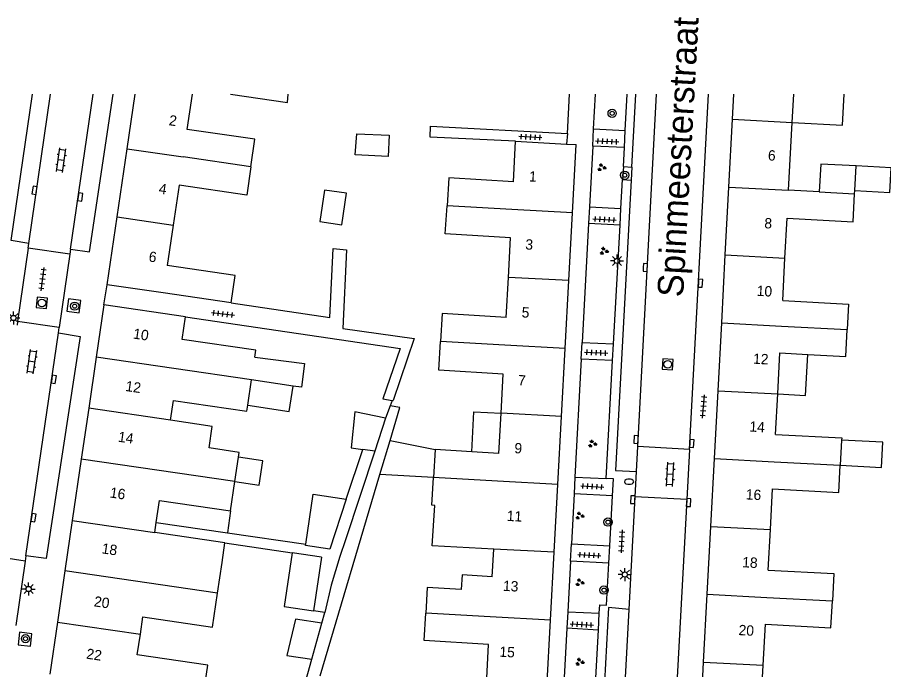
# Model space of a CAD drawing. Extents: x 132998 to 136004, y 396998 to 398512.
# Drawn here: x 133102.6 to 133186.4, y 398444.3 to 398507.4 of the extents above; entities that cross this region are included whole.
import ezdxf

# ---------------------------------------------------------------- set-up
doc = ezdxf.new("R2010")
doc.units = 0
for name, color, linetype in [('gg-afsc-erfafscheiding', 7, 'Continuous'), ('gg-afsc-hekwerk', 7, 'Continuous'), ('gg-afsc-muur', 7, 'Continuous'), ('gg-anno-huisnummerreeks BGT', 7, 'Continuous'), ('gg-anno-openbare ruimte label', 7, 'Continuous'), ('gg-bbg-gedigitaliseerde bebouwing', 7, 'Continuous'), ('gg-bbg-gedigitaliseerde bijgebouw', 7, 'Continuous'), ('gg-bbg-hoofdgebouw', 7, 'Continuous'), ('gg-bbg-luifel en loopbrug', 7, 'Continuous'), ('gg-bbg-tussenscheiding', 7, 'Continuous'), ('gg-knt-verharding', 7, 'Continuous'), ('gg-knt-verharding nz', 7, 'Continuous'), ('gt-grn-groengrens', 7, 'Continuous'), ('gt-grn-weggrens', 7, 'Continuous'), ('gt-symb-boom', 7, 'Continuous'), ('gt-symb-brandkraan', 7, 'Continuous'), ('gt-symb-groenvak', 7, 'Continuous'), ('gt-symb-klinker verharding', 7, 'Continuous'), ('gt-symb-kolk', 7, 'Continuous'), ('gt-symb-lichtmast', 7, 'Continuous'), ('gt-symb-rioolschacht', 7, 'Continuous'), ('gt-symb-tegel verharding', 7, 'Continuous')]:
    doc.layers.add(name, color=color, linetype=linetype)

# ---------------------------------------------------------------- blocks, each defined once
blk = doc.blocks.new('gt0-KOLK')
at = {"layer": 'gt-symb-kolk'}
blk.add_lwpolyline([(0, 0), (0.375, 0), (0.375, 0.4), (-0.375, 0.4), (-0.375, 0), (0, 0)], dxfattribs=at)
blk = doc.blocks.new('gt0-KL1')
at = {"layer": 'gt-symb-klinker verharding'}
for p, q in [((-1.15, 0.3), (1.15, 0.3)), ((-1, -0.3), (-1, 0.3)), ((-0.5, 0.3), (-0.5, 0.45)), ((0, -0.3), (0, 0.3)), ((0.5, 0.3), (0.5, 0.45)), ((1, -0.3), (1, 0.3)), ((-1.15, -0.3), (1.15, -0.3)), ((-0.5, -0.45), (-0.5, -0.3)), ((0.5, -0.45), (0.5, -0.3))]:
    blk.add_line(p, q, dxfattribs=at)
blk = doc.blocks.new('gt0-TEG1')
at = {"layer": 'gt-symb-tegel verharding'}
for p, q in [((-1.125, 0), (1.125, 0)), ((-0.9, -0.25), (-0.9, 0.25)), ((-0.45, -0.25), (-0.45, 0.25)), ((0, -0.25), (0, 0.25)), ((0.45, -0.25), (0.45, 0.25)), ((0.9, -0.25), (0.9, 0.25))]:
    blk.add_line(p, q, dxfattribs=at)
blk = doc.blocks.new('gt0-LMAST')
at = {"layer": 'gt-symb-lichtmast'}
for p, q in [((-0.182, 0.173), (-0.447, 0.438)), ((-0.005, 0.246), (-0.005, 0.621)), ((0.172, 0.173), (0.437, 0.438)), ((-0.255, -0.004), (-0.63, -0.004)), ((-0.182, -0.181), (-0.447, -0.446)), ((-0.005, -0.254), (-0.005, -0.629)), ((0.437, -0.446), (0.172, -0.181)), ((0.245, -0.004), (0.62, -0.004))]:
    blk.add_line(p, q, dxfattribs=at)
blk.add_circle((-0.005, -0.004), 0.25, dxfattribs=at)
blk = doc.blocks.new('gt0-RS')
at = {"layer": 'gt-symb-rioolschacht'}
blk.add_lwpolyline([(-0.5, -0.5), (0.5, -0.5), (0.5, 0.5), (-0.5, 0.5)], close=True, dxfattribs=at)
blk.add_circle((0, 0), 0.375, dxfattribs=at)
blk = doc.blocks.new('gt0-BOOM')
at = {"layer": 'gt-symb-boom'}
for radius in [0.4, 0.2]:
    blk.add_circle((0, 0), radius, dxfattribs=at)
blk = doc.blocks.new('gt0-GRVAK')
at = {"layer": 'gt-symb-groenvak'}
for p, q in [((-0.11, 0.189), (-0.228, 0.24)), ((-0.182, 0.153), (0.088, 0.153)), ((-0.091, 0.211), (-0.156, 0.322)), ((-0.047, 0.214), (-0.047, 0.393)), ((-0.004, 0.211), (0.061, 0.322)), ((0.015, 0.189), (0.133, 0.24)), ((0.262, -0.052), (0.197, 0.059)), ((0.305, -0.049), (0.305, 0.13)), ((0.349, -0.052), (0.414, 0.059)), ((-0.245, -0.228), (-0.363, -0.177)), ((-0.318, -0.264), (-0.047, -0.264)), ((-0.226, -0.206), (-0.291, -0.095)), ((-0.183, -0.203), (-0.183, -0.024)), ((-0.139, -0.206), (-0.074, -0.095)), ((-0.12, -0.228), (-0.002, -0.177)), ((0.243, -0.074), (0.125, -0.023)), ((0.17, -0.11), (0.441, -0.11)), ((0.368, -0.074), (0.486, -0.023))]:
    blk.add_line(p, q, dxfattribs=at)
blk = doc.blocks.new('gt0-BR')
at = {"layer": 'gt-symb-brandkraan'}
for centre, radius, start, end in [((-0.244, 0), 0.206, 107.56694, 252.43307), ((0.599, -2.664), 3, 106.89205, 107.56694), ((0, -0.691), 0.938, 73.10799, 106.89205), ((-0.599, -2.664), 3, 72.43309, 73.10799), ((0.244, 0), 0.206, 287.56695, 72.43309), ((0.599, 2.664), 3, 252.43307, 253.10797), ((0, 0.691), 0.938, 253.10797, 286.89206), ((-0.599, 2.664), 3, 286.89206, 287.56695)]:
    blk.add_arc(centre, radius, start, end, dxfattribs=at)

msp = doc.modelspace()

# ---------------------------------------------------------------- linework, layer by layer
at = {"layer": 'gg-afsc-erfafscheiding'}
for p, q in [((133155.825, 398496.187), (133155.713, 398495.164)), ((133138.86, 398470.357), (133138.658, 398469.811)), ((133138.86, 398470.357), (133138.965, 398470.342)), ((133138.658, 398469.811), (133138.227, 398468.647)), ((133134.413, 398460.793), (133136.017, 398465.599)), ((133131.877, 398443.683), (133137.68, 398463.194)), ((133122.914, 398457.531), (133130.505, 398456.42)), ((133122.683, 398456.554), (133129.173, 398455.604)), ((133132.35, 398449.83), (133131.252, 398449.99)), ((133132.058, 398448.791), (133132.35, 398449.83))]:
    msp.add_line(p, q, dxfattribs=at)
for points in [[(133123.221, 398500), (133128.737, 398499.186), (133128.781, 398500)], [(133150.805, 398495.443), (133142.518, 398495.847), (133142.574, 398496.897), (133155.825, 398496.187)], [(133123.282, 398479.781), (133132.822, 398478.377), (133133.142, 398485.047), (133134.442, 398484.937), (133134.077, 398477.313), (133141, 398476.344), (133138.965, 398470.342)], [(133118.876, 398478.445), (133139.621, 398475.391), (133137.959, 398470.489), (133138.86, 398470.357)], [(133138.656, 398466.476), (133139.607, 398469.673), (133138.658, 398469.811)], [(133137.186, 398465.428), (133134.349, 398456.848), (133133.81, 398455.236), (133132.967, 398452.461), (133132.35, 398449.83)], [(133128.398, 398440.535), (133129.686, 398440.347), (133131.074, 398445.289)]]:
    msp.add_lwpolyline(points, dxfattribs=at)
at = {"layer": 'gg-afsc-hekwerk'}
msp.add_line((133110.97, 398479.6), (133111.27, 398481.55), dxfattribs=at)
at = {"layer": 'gg-afsc-muur'}
msp.add_line((133155.825, 398496.187), (133156.025, 398500), dxfattribs=at)
at = {"layer": 'gg-bbg-gedigitaliseerde bebouwing'}
for p, q in [((133119.039, 398496.586), (133119.544, 398500)), ((133177.56, 398497.257), (133177.706, 398500)), ((133177.209, 398490.689), (133177.56, 398497.257)), ((133150.596, 398491.504), (133150.805, 398495.443)), ((133118.24, 398491.183), (133117.666, 398487.308)), ((133180.178, 398490.529), (133177.209, 398490.689)), ((133176.858, 398484.121), (133177.065, 398487.997)), ((133117.666, 398487.308), (133117.089, 398483.417)), ((133150.097, 398482.258), (133150.301, 398486.083)), ((133176.64, 398480.025), (133176.858, 398484.121)), ((133149.891, 398478.37), (133150.097, 398482.258)), ((133116.695, 398480.75), (133111.27, 398481.55)), ((133123.282, 398479.781), (133116.695, 398480.75)), ((133118.876, 398478.445), (133110.97, 398479.6)), ((133176.157, 398470.985), (133176.369, 398474.947)), ((133176.369, 398474.947), (133179.068, 398474.801)), ((133149.392, 398469.11), (133149.593, 398472.894)), ((133124.884, 398469.893), (133125.245, 398472.349)), ((133129.265, 398471.741), (133125.245, 398472.349)), ((133175.948, 398467.063), (133176.157, 398470.985)), ((133149.185, 398465.223), (133149.392, 398469.11)), ((133182.343, 398466.509), (133182.211, 398464.073)), ((133143.03, 398465.599), (133142.865, 398462.895)), ((133146.561, 398465.383), (133143.03, 398465.599)), ((133149.185, 398465.223), (133146.561, 398465.383)), ((133123.226, 398459.661), (133123.64, 398462.492)), ((133175.456, 398457.849), (133175.666, 398461.789)), ((133115.883, 398457.549), (133116.028, 398458.538)), ((133175.246, 398453.927), (133175.456, 398457.849)), ((133122.683, 398456.554), (133115.883, 398457.549)), ((133122.404, 398454.648), (133122.683, 398456.554)), ((133148.544, 398453.28), (133148.686, 398455.962)), ((133121.971, 398451.688), (133122.404, 398454.648)), ((133174.755, 398444.713), (133174.967, 398448.693)), ((133147.98, 398442.814), (133148.189, 398446.731)), ((133174.546, 398440.792), (133174.755, 398444.713))]:
    msp.add_line(p, q, dxfattribs=at)
for points in [[(133125.195, 398492.954), (133125.586, 398495.631), (133119.039, 398496.586)], [(133125.195, 398492.954), (133124.797, 398490.228), (133118.24, 398491.183)], [(133150.596, 398491.504), (133144.33, 398491.889), (133144.164, 398489.171)], [(133177.065, 398487.997), (133183.443, 398487.652), (133183.588, 398490.346)], [(133150.301, 398486.083), (133143.998, 398486.468), (133144.164, 398489.171)], [(133123.282, 398479.781), (133123.672, 398482.456), (133117.089, 398483.417)], [(133176.64, 398480.025), (133183.012, 398479.682), (133182.878, 398477.21)], [(133149.891, 398478.37), (133143.709, 398478.749), (133143.544, 398476.044)], [(133125.565, 398474.546), (133125.663, 398475.218), (133118.556, 398476.258), (133118.876, 398478.445)], [(133179.068, 398474.801), (133182.738, 398474.603), (133182.878, 398477.21)], [(133149.593, 398472.894), (133143.374, 398473.273), (133143.544, 398476.044)], [(133125.565, 398474.546), (133130.383, 398473.912), (133130.08, 398471.618), (133129.265, 398471.741)], [(133117.408, 398468.431), (133117.686, 398470.332), (133124.796, 398469.293), (133124.884, 398469.893)], [(133123.985, 398464.854), (133124.054, 398465.322), (133121.151, 398465.747), (133121.457, 398467.839), (133117.408, 398468.431)], [(133175.948, 398467.063), (133182.354, 398466.719), (133182.343, 398466.509)], [(133175.666, 398461.789), (133182.07, 398461.442), (133182.211, 398464.073)], [(133142.972, 398460.192), (133142.7, 398460.209), (133142.865, 398462.895)], [(133116.028, 398458.538), (133116.339, 398460.668), (133123.226, 398459.661)], [(133148.686, 398455.962), (133142.733, 398456.283), (133142.972, 398460.192)], [(133175.246, 398453.927), (133181.59, 398453.586), (133181.447, 398450.94)], [(133148.544, 398453.28), (133145.618, 398453.459), (133145.531, 398452.045), (133142.252, 398452.245), (133142.099, 398449.75)], [(133114.494, 398447.716), (133114.739, 398449.388), (133121.49, 398448.4), (133121.971, 398451.688)], [(133174.967, 398448.693), (133181.308, 398448.35), (133181.447, 398450.94)], [(133148.189, 398446.731), (133141.939, 398447.114), (133142.099, 398449.75)], [(133120.586, 398441.68), (133121.031, 398444.718), (133114.202, 398445.718), (133114.494, 398447.716)]]:
    msp.add_lwpolyline(points, dxfattribs=at)
at = {"layer": 'gg-bbg-gedigitaliseerde bijgebouw'}
for p, q in [((133183.588, 398490.346), (133183.606, 398490.672)), ((133138.227, 398468.647), (133137.186, 398465.428)), ((133137.186, 398465.428), (133136.017, 398465.599)), ((133130.487, 398456.3), (133130.505, 398456.42)), ((133132.011, 398455.189), (133129.173, 398455.604)), ((133132.011, 398455.189), (133131.252, 398449.99)), ((133131.074, 398445.289), (133132.058, 398448.791))]:
    msp.add_line(p, q, dxfattribs=at)
for points in [[(133135.269, 398494.115), (133135.454, 398496.167), (133138.576, 398496.02), (133138.48, 398493.964), (133135.269, 398494.115)], [(133183.733, 398493.042), (133180.323, 398493.225), (133180.178, 398490.529)], [(133183.606, 398490.672), (133187.01, 398490.489), (133187.139, 398492.859), (133183.733, 398493.042)], [(133133.982, 398487.355), (133134.425, 398490.396), (133132.312, 398490.704), (133131.869, 398487.663), (133133.982, 398487.355)], [(133138.227, 398468.647), (133135.235, 398469.236), (133134.905, 398465.762), (133136.017, 398465.599)], [(133123.64, 398462.492), (133126.002, 398462.147), (133126.347, 398464.508), (133123.985, 398464.854)], [(133130.505, 398456.42), (133131.213, 398461.261), (133134.413, 398460.793)], [(133134.413, 398460.793), (133132.818, 398455.959), (133130.487, 398456.3)], [(133129.173, 398455.604), (133128.412, 398450.405), (133131.252, 398449.99)], [(133132.058, 398448.791), (133129.521, 398449.163), (133128.651, 398445.644), (133131.074, 398445.289)]]:
    msp.add_lwpolyline(points, dxfattribs=at)
at = {"layer": 'gg-bbg-hoofdgebouw'}
for p, q in [((133113.221, 398494.719), (133114.003, 398500)), ((133171.789, 398497.565), (133171.919, 398500)), ((133171.438, 398490.997), (133171.789, 398497.565)), ((133112.241, 398488.106), (133113.221, 398494.719)), ((133150.805, 398495.443), (133155.713, 398495.164)), ((133155.713, 398495.164), (133156.661, 398495.11)), ((133156.307, 398488.516), (133156.661, 398495.11)), ((133171.088, 398484.429), (133171.438, 398490.997)), ((133111.27, 398481.55), (133112.241, 398488.106)), ((133155.953, 398481.942), (133156.307, 398488.516)), ((133170.737, 398477.861), (133171.088, 398484.429)), ((133155.6, 398475.368), (133155.953, 398481.942)), ((133110.97, 398479.6), (133110.231, 398474.547)), ((133170.386, 398471.293), (133170.737, 398477.861)), ((133110.231, 398474.547), (133109.505, 398469.587)), ((133155.247, 398468.794), (133155.6, 398475.368)), ((133170.036, 398464.725), (133170.386, 398471.293)), ((133109.505, 398469.587), (133108.784, 398464.664)), ((133154.893, 398462.22), (133155.247, 398468.794)), ((133108.784, 398464.664), (133107.914, 398458.715)), ((133169.685, 398458.157), (133170.036, 398464.725)), ((133154.54, 398455.646), (133154.893, 398462.22)), ((133107.914, 398458.715), (133107.202, 398453.849)), ((133169.334, 398451.589), (133169.685, 398458.157)), ((133154.187, 398449.072), (133154.54, 398455.646)), ((133107.202, 398453.849), (133106.476, 398448.89)), ((133168.984, 398445.021), (133169.334, 398451.589)), ((133106.476, 398448.89), (133105.739, 398443.855)), ((133153.833, 398442.498), (133154.187, 398449.072)), ((133168.633, 398438.453), (133168.984, 398445.021))]:
    msp.add_line(p, q, dxfattribs=at)
at = {"layer": 'gg-bbg-luifel en loopbrug'}
for p, q in [((133137.68, 398463.194), (133138.656, 398466.476)), ((133138.656, 398466.476), (133143.03, 398465.599)), ((133142.865, 398462.895), (133137.68, 398463.194)), ((133123.226, 398459.661), (133122.914, 398457.531)), ((133116.028, 398458.538), (133122.914, 398457.531))]:
    msp.add_line(p, q, dxfattribs=at)
for points in [[(133177.56, 398497.257), (133182.417, 398496.998), (133182.577, 398500)], [(133176.157, 398470.985), (133178.856, 398470.841), (133179.068, 398474.801)], [(133124.884, 398469.893), (133128.896, 398469.289), (133129.265, 398471.741)], [(133146.561, 398465.383), (133146.769, 398469.252), (133149.392, 398469.11)], [(133182.211, 398464.073), (133186.185, 398463.859), (133186.317, 398466.296), (133182.343, 398466.509)]]:
    msp.add_lwpolyline(points, dxfattribs=at)
at = {"layer": 'gg-bbg-tussenscheiding'}
for p, q in [((133171.789, 398497.565), (133177.56, 398497.257)), ((133113.221, 398494.719), (133118.644, 398493.92)), ((133125.195, 398492.954), (133118.644, 398493.92)), ((133183.606, 398490.672), (133183.733, 398493.042)), ((133171.438, 398490.997), (133177.209, 398490.689)), ((133180.178, 398490.529), (133183.588, 398490.346)), ((133150.45, 398488.832), (133144.164, 398489.171)), ((133156.307, 398488.516), (133150.45, 398488.832)), ((133112.241, 398488.106), (133117.666, 398487.308)), ((133171.088, 398484.429), (133176.858, 398484.121)), ((133155.953, 398481.942), (133150.097, 398482.258)), ((133170.737, 398477.861), (133176.508, 398477.553)), ((133176.508, 398477.553), (133182.878, 398477.21)), ((133149.745, 398475.684), (133143.544, 398476.044)), ((133155.6, 398475.368), (133149.745, 398475.684)), ((133125.245, 398472.349), (133110.231, 398474.547)), ((133170.386, 398471.293), (133176.157, 398470.985)), ((133117.408, 398468.431), (133109.505, 398469.587)), ((133155.247, 398468.794), (133149.392, 398469.11)), ((133123.64, 398462.492), (133108.784, 398464.664)), ((133123.64, 398462.492), (133123.985, 398464.854)), ((133170.036, 398464.725), (133175.807, 398464.417)), ((133175.807, 398464.417), (133182.211, 398464.073)), ((133149.039, 398462.536), (133142.865, 398462.895)), ((133154.893, 398462.22), (133149.039, 398462.536)), ((133107.914, 398458.715), (133115.883, 398457.549)), ((133169.685, 398458.157), (133175.456, 398457.849)), ((133154.54, 398455.646), (133148.686, 398455.962)), ((133121.971, 398451.688), (133107.202, 398453.849)), ((133169.334, 398451.589), (133175.105, 398451.281)), ((133175.105, 398451.281), (133181.447, 398450.94)), ((133148.333, 398449.388), (133142.099, 398449.75)), ((133106.476, 398448.89), (133114.494, 398447.716)), ((133154.187, 398449.072), (133148.333, 398449.388)), ((133168.984, 398445.021), (133174.755, 398444.713))]:
    msp.add_line(p, q, dxfattribs=at)
at = {"layer": 'gg-knt-verharding'}
for p, q in [((133158.349, 398496.625), (133158.53, 398500)), ((133161.4, 398496.479), (133161.586, 398500)), ((133162.057, 398492.938), (133162.441, 398500)), ((133167.617, 398465.607), (133169.465, 398500)), ((133158.349, 398496.625), (133161.4, 398496.479)), ((133158.26, 398494.973), (133157.944, 398489.083)), ((133161.327, 398494.819), (133158.26, 398494.973)), ((133161.224, 398492.985), (133161.327, 398494.819)), ((133161.224, 398492.985), (133162.057, 398492.938)), ((133162.057, 398492.938), (133161.99, 398491.686)), ((133160.996, 398488.915), (133161.154, 398491.732)), ((133161.154, 398491.732), (133161.99, 398491.686)), ((133157.944, 398489.083), (133160.996, 398488.915)), ((133157.857, 398487.47), (133157.24, 398475.969)), ((133160.91, 398487.31), (133157.857, 398487.47)), ((133160.284, 398475.829), (133160.91, 398487.31)), ((133103.648, 398485.079), (133103.714, 398485.531)), ((133103.648, 398485.079), (133102.617, 398477.983)), ((133107.677, 398484.491), (133103.648, 398485.079)), ((133107.748, 398484.986), (133107.677, 398484.491)), ((133107.677, 398484.491), (133106.641, 398477.396)), ((133102.617, 398477.983), (133102.568, 398477.644)), ((133106.641, 398477.396), (133102.617, 398477.983)), ((133106.568, 398476.901), (133106.641, 398477.396)), ((133157.24, 398475.969), (133160.284, 398475.829)), ((133157.153, 398474.349), (133156.539, 398462.927)), ((133160.185, 398474.2), (133157.153, 398474.349)), ((133159.564, 398462.782), (133160.185, 398474.2)), ((133167.617, 398465.607), (133162.618, 398465.875)), ((133167.617, 398465.607), (133167.357, 398460.755)), ((133156.539, 398462.927), (133159.564, 398462.782)), ((133162.357, 398461.023), (133162.489, 398463.459)), ((133156.452, 398461.31), (133156.192, 398456.48)), ((133160.17, 398461.109), (133156.452, 398461.31)), ((133159.908, 398456.282), (133160.17, 398461.109)), ((133161.777, 398450.125), (133162.357, 398461.023)), ((133167.357, 398460.755), (133162.357, 398461.023)), ((133167.357, 398460.755), (133163.87, 398395.795)), ((133156.192, 398456.48), (133159.908, 398456.282)), ((133103.345, 398454.803), (133099.333, 398455.388)), ((133103.416, 398455.293), (133103.345, 398454.803)), ((133103.345, 398454.803), (133102.436, 398448.569)), ((133156.102, 398454.801), (133155.839, 398449.894)), ((133159.817, 398454.605), (133156.102, 398454.801)), ((133159.596, 398450.523), (133159.817, 398454.605)), ((133155.839, 398449.894), (133158.891, 398449.741)), ((133155.753, 398448.287), (133155.142, 398436.874)), ((133158.813, 398448.12), (133155.753, 398448.287)), ((133158.204, 398436.681), (133158.813, 398448.12))]:
    msp.add_line(p, q, dxfattribs=at)
for points in [[(133103.714, 398485.531), (133101.989, 398485.845), (133104.07, 398500)], [(133107.748, 398484.986), (133109.572, 398484.723), (133111.874, 398500)], [(133161.99, 398491.686), (133160.469, 398463.567), (133162.489, 398463.459)], [(133107.559, 398480.184), (133107.394, 398478.987), (133108.583, 398478.824), (133108.748, 398480.02), (133107.559, 398480.184)], [(133106.568, 398476.901), (133108.679, 398476.543), (133105.396, 398455.04), (133103.416, 398455.293)], [(133161.777, 398450.125), (133159.789, 398450.302), (133158.128, 398419.569)], [(133158.891, 398449.741), (133158.937, 398450.551), (133159.596, 398450.523)], [(133102.791, 398447.901), (133102.658, 398446.69), (133103.851, 398446.559), (133103.984, 398447.77), (133102.791, 398447.901)]]:
    msp.add_lwpolyline(points, dxfattribs=at)
at = {"layer": 'gg-knt-verharding nz'}
for p, q in [((133103.714, 398485.531), (133105.817, 398500)), ((133107.748, 398484.986), (133109.939, 398500)), ((133162.618, 398465.875), (133164.441, 398500)), ((133103.416, 398455.293), (133106.568, 398476.901)), ((133162.489, 398463.459), (133162.618, 398465.875)), ((133159.021, 398398.517), (133161.777, 398450.125))]:
    msp.add_line(p, q, dxfattribs=at)
at = {"layer": 'gt-grn-groengrens'}
msp.add_line((133161.224, 398492.985), (133161.154, 398491.732), dxfattribs=at)
at = {"layer": 'gt-grn-weggrens'}
for p, q in [((133158.26, 398494.973), (133158.349, 398496.625)), ((133161.327, 398494.819), (133161.4, 398496.479)), ((133157.944, 398489.083), (133157.857, 398487.47)), ((133160.91, 398487.31), (133160.996, 398488.915)), ((133157.153, 398474.349), (133157.24, 398475.969)), ((133160.185, 398474.2), (133160.284, 398475.829)), ((133156.539, 398462.927), (133156.452, 398461.31)), ((133156.102, 398454.801), (133156.192, 398456.48)), ((133159.817, 398454.605), (133159.908, 398456.282)), ((133155.839, 398449.894), (133155.753, 398448.287)), ((133158.813, 398448.12), (133158.891, 398449.741))]:
    msp.add_line(p, q, dxfattribs=at)
msp.add_lwpolyline([(133160.17, 398461.109), (133160.259, 398462.744), (133159.564, 398462.782)], dxfattribs=at)

# ---------------------------------------------------------------- block references
at = {"layer": 'gt-symb-boom', "rotation": 90}
msp.add_blockref('gt0-BOOM', (133160.139, 398498.134), dxfattribs=at)
at = {"layer": 'gt-symb-boom'}
for p in [(133161.357, 398492.15), (133108.137, 398479.475), (133159.733, 398458.57), (133159.345, 398451.987), (133103.382, 398447.287)]:
    msp.add_blockref('gt0-BOOM', p, dxfattribs=at)
at = {"layer": 'gt-symb-brandkraan'}
msp.add_blockref('gt0-BR', (133161.779, 398462.477), dxfattribs=at)
at = {"layer": 'gt-symb-groenvak'}
for p in [(133159.115, 398492.898), (133159.341, 398484.81), (133158.219, 398466.154), (133156.993, 398459.174), (133156.993, 398452.725), (133156.993, 398445.033)]:
    msp.add_blockref('gt0-GRVAK', p, dxfattribs=at)
at = {"layer": 'gt-symb-klinker verharding'}
for p, rotation in [((133106.834, 398493.603), 81.72410717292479), ((133104.003, 398474.093), 81.72410717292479), ((133165.751, 398463.193), 86.90594194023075)]:
    msp.add_blockref('gt0-KL1', p, dxfattribs=dict(at, rotation=rotation))
at = {"layer": 'gt-symb-kolk'}
for p, rotation in [((133104.457, 398490.653), 82.41293092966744), ((133108.48, 398490.06), -98.04906170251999), ((133163.146, 398483.226), -93.15439218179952), ((133168.478, 398481.697), -93.15439218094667), ((133105.919, 398472.417), -98.45426172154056), ((133162.652, 398466.554), 86.9059419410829), ((133167.643, 398466.187), -92.92247266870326), ((133162.343, 398460.732), 86.96313105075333), ((133167.333, 398460.465), -93.15439218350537), ((133103.96, 398459.023), -98.30013932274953)]:
    msp.add_blockref('gt0-KOLK', p, dxfattribs=dict(at, rotation=rotation))
at = {"layer": 'gt-symb-lichtmast'}
for p in [(133160.617, 398483.855), (133102.225, 398478.335), (133161.367, 398453.495), (133103.69, 398452.094)]:
    msp.add_blockref('gt0-LMAST', p, dxfattribs=at)
at = {"layer": 'gt-symb-rioolschacht'}
for p, rotation in [((133104.972, 398479.785), 84.14690870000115), ((133165.519, 398473.843), 86.27357411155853)]:
    msp.add_blockref('gt0-RS', p, dxfattribs=dict(at, rotation=rotation))
at = {"layer": 'gt-symb-tegel verharding'}
for p, rotation in [((133152.22, 398495.837), 177.24916520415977), ((133159.665, 398495.423), -2.8652657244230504), ((133159.409, 398487.868), -2.979673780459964), ((133105.033, 398482.086), 82.59081596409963), ((133122.486, 398478.724), -6.549091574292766), ((133158.598, 398474.973), -2.8080530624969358), ((133168.973, 398469.764), 85.58371655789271), ((133158.228, 398462.019), -3.0940580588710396), ((133161.06, 398456.712), -93.03686894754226), ((133157.933, 398455.369), -3.0368689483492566), ((133157.212, 398448.653), -3.0940580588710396)]:
    msp.add_blockref('gt0-TEG1', p, dxfattribs=dict(at, rotation=rotation))

# ---------------------------------------------------------------- texts
at = {"layer": 'gg-anno-huisnummerreeks BGT'}
for s, rotation, p in [('2', 351.6, (133117.21, 398497.001)), ('6', 356.9, (133175.193, 398493.59)), ('1', 356.9, (133152.075, 398491.549)), ('4', 351.6, (133116.231, 398490.388)), ('8', 356.9, (133174.842, 398487.022)), ('3', 356.9, (133151.721, 398484.966)), ('6', 351.6, (133115.255, 398483.804)), ('10', 356.9, (133174.104, 398480.475)), ('5', 356.9, (133151.367, 398478.391)), ('10', 351.7, (133113.751, 398476.346)), ('12', 356.9, (133173.753, 398473.907)), ('12', 351.7, (133113.008, 398471.27)), ('7', 356.9, (133151.014, 398471.817)), ('14', 356.9, (133173.402, 398467.339)), ('14', 351.7, (133112.289, 398466.362)), ('9', 356.9, (133150.661, 398465.244)), ('16', 351.7, (133111.499, 398460.962)), ('16', 356.9, (133173.052, 398460.771)), ('11', 356.9, (133149.919, 398458.69)), ('18', 351.7, (133110.708, 398455.554)), ('18', 356.9, (133172.701, 398454.203)), ('13', 356.9, (133149.556, 398451.917)), ('20', 351.7, (133109.957, 398450.425)), ('20', 356.9, (133172.35, 398447.635)), ('22', 351.7, (133109.216, 398445.359)), ('15', 356.9, (133149.213, 398445.543))]:
    msp.add_text(s, height=1, rotation=rotation, dxfattribs=at).set_placement(p)
at = {"layer": 'gg-anno-openbare ruimte label'}
msp.add_text('Spinmeesterstraat', height=2.5, rotation=86.8, dxfattribs=at).set_placement((133167.001, 398480.295))

doc.saveas('drawing.dxf')
